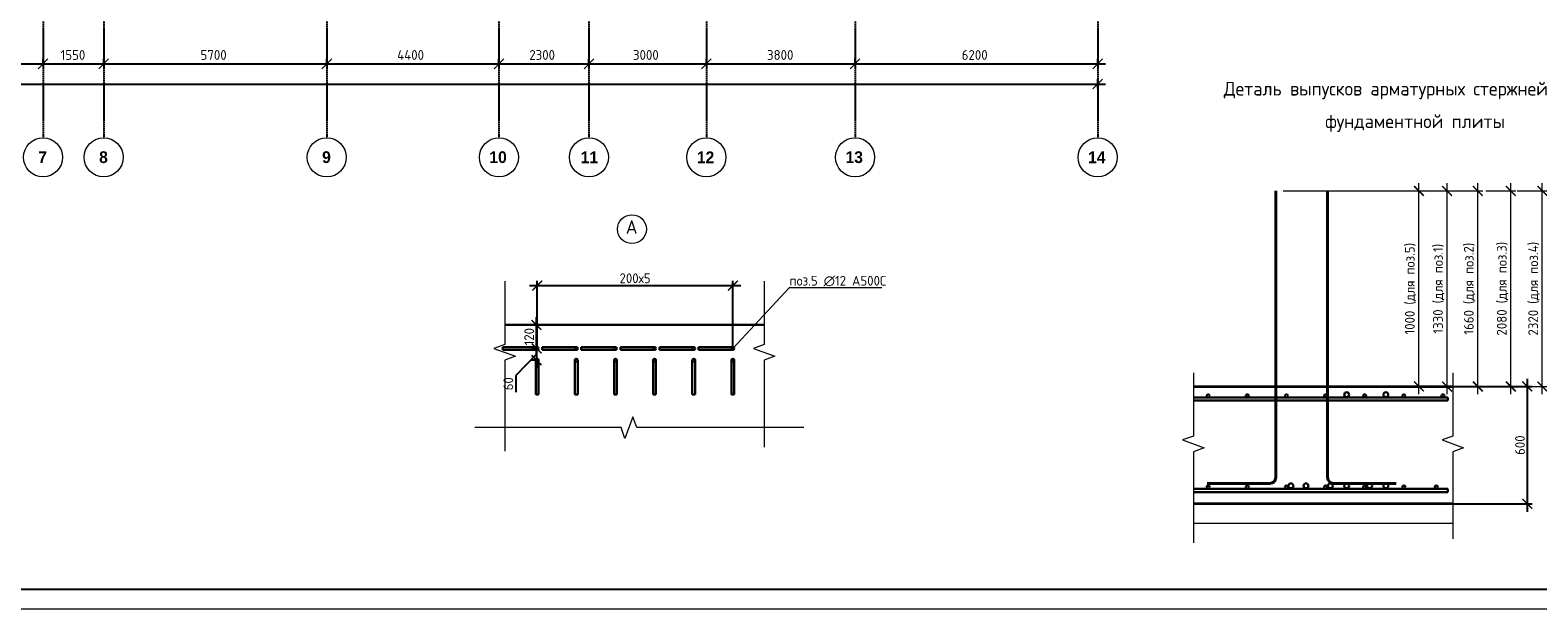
# Model space of a CAD drawing. Header units: millimetres. Extents: x -93479 to 1057970, y -66333 to 172656.
# Tile 446 of 473: x 997530 to 1036056, y 18157 to 32950. Entities that reach past the tile are written whole.
import ezdxf

# ---------------------------------------------------------------- set-up
doc = ezdxf.new("R2010")
doc.units = ezdxf.units.MM
doc.linetypes.add('______5', pattern=[1100, 800, -100, 100, -100])
doc.linetypes.add('осевая', pattern=[50.8, 31.75, -6.35, 6.35, -6.35])
for name, color, linetype, lineweight in [('0 Фундамент', 5, 'Continuous', 30), ('Армирование', 3, 'Continuous', 40), ('Оси', 40, '______5', 18), ('подоснова', 151, 'Continuous', 5), ('РАЗМЕРЫ', 7, 'Continuous', 9), ('СПДС_РАЗМЕРЫ', 152, 'Continuous', 25), ('Текст', 7, 'Continuous', 25), ('ТОНКИЕ', 7, 'Continuous', 9)]:
    doc.layers.add(name, color=color, linetype=linetype, lineweight=lineweight)
doc.layers.add('ТОЛСТЫЕ_ОСНОВНЫЕ', color=6, linetype='Continuous')
doc.styles.add('GOST-2.304_Type-B', font='GOST_Common.ttf')
doc.styles.add('MtXpl_Century Gothic', font='GOTHICB.TTF', dxfattribs={"height": 0.2})
doc.dimstyles.new('мой', dxfattribs={"dimscale": 100, "dimtxt": 2.5, "dimasz": 2.5, "dimexe": 1.25, "dimexo": 0.625, "dimtad": 1, "dimdec": 0, "dimtxsty": 'GOST-2.304_Type-B', "dimblk": 'ARCHTICK', "dimcen": 2.5, "dimdle": 2, "dimaunit": 1, "dimadec": 1, "dimazin": 2, "dimtfac": 1, "dimtdec": 0, "dimtmove": 1, "dimatfit": 3, "dimfxl": 1, "dimtfill": 1, "dimlwd": -1, "dimlwe": -1, "dimarcsym": 0})
doc.dimstyles.new('СПДС', dxfattribs={"dimscale": 100, "dimtxt": 2.5, "dimasz": 2.5, "dimexe": 1.25, "dimexo": 0, "dimtad": 1, "dimdec": 0, "dimtxsty": 'GOST-2.304_Type-B', "dimblk": 'ARCHTICK', "dimcen": 2.5, "dimdle": 2, "dimadec": 0, "dimazin": 2, "dimtfac": 0.75, "dimtdec": 0, "dimtmove": 1, "dimatfit": 3, "dimfxl": 1, "dimtolj": 1, "dimarcsym": 1})

# ---------------------------------------------------------------- blocks, each defined once
blk = doc.blocks.new('*U1955')
at = {"layer": 'ТОЛСТЫЕ_ОСНОВНЫЕ', "color": 7}
blk.add_lwpolyline([(20, 5), (886, 5), (886, 415), (20, 415)], close=True, dxfattribs=at)
at = {"layer": 'ТОНКИЕ', "color": 7}
blk.add_lwpolyline([(0, 0), (891, 0), (891, 420), (0, 420)], close=True, dxfattribs=at)
blk = doc.blocks.new('_ArchTick')
at = {"color": 0, "linetype": 'ByBlock', "const_width": 0.15}
blk.add_lwpolyline([(-0.5, -0.5), (0.5, 0.5)], dxfattribs=at)
blk = doc.blocks.new('*D1014')
at = {"layer": 'DEFPOINTS', "color": 0, "transparency": 16777216}
for p in [(1033883, 23841), (1033883, 20841), (1035786, 20841)]:
    blk.add_point(p, dxfattribs=at)
at = {"layer": 'РАЗМЕРЫ', "color": 0, "lineweight": -2, "transparency": 16777216}
for p, q in [((1035786, 24041), (1035786, 20641)), ((1033883, 23841), (1035911, 23841)), ((1033883, 20841), (1035911, 20841))]:
    blk.add_line(p, q, dxfattribs=at)
at = {"layer": 'РАЗМЕРЫ', "color": 0, "lineweight": -2, "transparency": 16777216, "xscale": 250, "yscale": 250, "zscale": 250}
for p, rotation in [((1035786, 23841), 90), ((1035786, 20841), 270)]:
    blk.add_blockref('_ArchTick', p, dxfattribs=dict(at, rotation=rotation))
at = {"layer": 'РАЗМЕРЫ', "color": 0, "transparency": 16777216, "insert": (1035599, 22341), "char_height": 250, "attachment_point": 5, "rotation": 90, "style": 'GOST-2.304_Type-B'}
blk.add_mtext('\\A1;600', dxfattribs=at)
blk = doc.blocks.new('*D1401')
at = {"layer": 'DEFPOINTS', "color": 0, "ltscale": 100, "transparency": 16777216}
for p in [(1030289, 28841), (1034522, 28841), (1033818, 23841)]:
    blk.add_point(p, dxfattribs=at)
at = {"layer": 'подоснова', "color": 0, "linetype": 'Continuous', "transparency": 16777216}
for p, q in [((1034522, 23641), (1034522, 29041)), ((1030352, 28841), (1034647, 28841)), ((1033881, 23841), (1034647, 23841))]:
    blk.add_line(p, q, dxfattribs=at)
at = {"layer": 'подоснова', "color": 0, "ltscale": 100, "transparency": 16777216, "xscale": 250, "yscale": 250, "zscale": 250}
for p, rotation in [((1034522, 28841), 90), ((1034522, 23841), 270)]:
    blk.add_blockref('_ArchTick', p, dxfattribs=dict(at, rotation=rotation))
at = {"layer": 'подоснова', "color": 0, "ltscale": 100, "transparency": 16777216, "insert": (1034310, 26341), "char_height": 250, "width": 3107.16, "attachment_point": 5, "rotation": 90, "style": 'GOST-2.304_Type-B', "bg_fill": 3, "box_fill_scale": 1.1, "bg_fill_color": 256, "bg_fill_true_color": 13158600, "bg_fill_transparency": 0}
blk.add_mtext('1660 (для поз.2)', dxfattribs=at)
blk = doc.blocks.new('*D1402')
at = {"layer": 'DEFPOINTS', "color": 0, "ltscale": 100, "transparency": 16777216}
for p in [(1034662, 28841), (1035366, 28841), (1034662, 23841)]:
    blk.add_point(p, dxfattribs=at)
at = {"layer": 'подоснова', "color": 0, "linetype": 'Continuous', "transparency": 16777216}
for p, q in [((1035366, 23641), (1035366, 29041)), ((1034725, 28841), (1035491, 28841)), ((1034725, 23841), (1035491, 23841))]:
    blk.add_line(p, q, dxfattribs=at)
at = {"layer": 'подоснова', "color": 0, "ltscale": 100, "transparency": 16777216, "xscale": 250, "yscale": 250, "zscale": 250}
for p, rotation in [((1035366, 28841), 90), ((1035366, 23841), 270)]:
    blk.add_blockref('_ArchTick', p, dxfattribs=dict(at, rotation=rotation))
at = {"layer": 'подоснова', "color": 0, "ltscale": 100, "transparency": 16777216, "insert": (1035154, 26341), "char_height": 250, "attachment_point": 5, "rotation": 90, "style": 'GOST-2.304_Type-B', "bg_fill": 3, "box_fill_scale": 1.1, "bg_fill_color": 256, "bg_fill_true_color": 13158600, "bg_fill_transparency": 0}
blk.add_mtext('2080 (для поз.3)', dxfattribs=at)
blk = doc.blocks.new('*D1403')
at = {"layer": 'DEFPOINTS', "color": 0, "ltscale": 100, "transparency": 16777216}
for p in [(1029488, 28841), (1033017, 28841), (1032313, 23841)]:
    blk.add_point(p, dxfattribs=at)
at = {"layer": 'подоснова', "color": 0, "linetype": 'Continuous', "transparency": 16777216}
for p, q in [((1033017, 23641), (1033017, 29041)), ((1029551, 28841), (1033142, 28841)), ((1032375, 23841), (1033142, 23841))]:
    blk.add_line(p, q, dxfattribs=at)
at = {"layer": 'подоснова', "color": 0, "ltscale": 100, "transparency": 16777216, "xscale": 250, "yscale": 250, "zscale": 250}
for p, rotation in [((1033017, 28841), 90), ((1033017, 23841), 270)]:
    blk.add_blockref('_ArchTick', p, dxfattribs=dict(at, rotation=rotation))
at = {"layer": 'подоснова', "color": 0, "ltscale": 100, "transparency": 16777216, "insert": (1032804, 26341), "char_height": 250, "attachment_point": 5, "rotation": 90, "style": 'GOST-2.304_Type-B', "bg_fill": 3, "box_fill_scale": 1.1, "bg_fill_color": 256, "bg_fill_true_color": 13158600, "bg_fill_transparency": 0}
blk.add_mtext('1000 (для поз.5)', dxfattribs=at)
blk = doc.blocks.new('*D1404')
at = {"layer": 'DEFPOINTS', "color": 0, "ltscale": 100, "transparency": 16777216}
for p in [(1029504, 28841), (1033737, 28841), (1033033, 23841)]:
    blk.add_point(p, dxfattribs=at)
at = {"layer": 'подоснова', "color": 0, "linetype": 'Continuous', "transparency": 16777216}
for p, q in [((1033737, 23641), (1033737, 29041)), ((1029567, 28841), (1033862, 28841)), ((1033095, 23841), (1033862, 23841))]:
    blk.add_line(p, q, dxfattribs=at)
at = {"layer": 'подоснова', "color": 0, "ltscale": 100, "transparency": 16777216, "xscale": 250, "yscale": 250, "zscale": 250}
for p, rotation in [((1033737, 28841), 90), ((1033737, 23841), 270)]:
    blk.add_blockref('_ArchTick', p, dxfattribs=dict(at, rotation=rotation))
at = {"layer": 'подоснова', "color": 0, "ltscale": 100, "transparency": 16777216, "insert": (1033524, 26341), "char_height": 250, "width": 3107.16, "attachment_point": 5, "rotation": 90, "style": 'GOST-2.304_Type-B', "bg_fill": 3, "box_fill_scale": 1.1, "bg_fill_color": 256, "bg_fill_true_color": 13158600, "bg_fill_transparency": 0}
blk.add_mtext('1330 (для поз.1)', dxfattribs=at)
blk = doc.blocks.new('*D1405')
at = {"layer": 'DEFPOINTS', "color": 0, "ltscale": 100, "transparency": 16777216}
for p in [(1035466, 28841), (1036170, 28841), (1035466, 23841)]:
    blk.add_point(p, dxfattribs=at)
at = {"layer": 'подоснова', "color": 0, "linetype": 'Continuous', "transparency": 16777216}
for p, q in [((1036170, 23641), (1036170, 29041)), ((1035528, 28841), (1036295, 28841)), ((1035528, 23841), (1036295, 23841))]:
    blk.add_line(p, q, dxfattribs=at)
at = {"layer": 'подоснова', "color": 0, "ltscale": 100, "transparency": 16777216, "xscale": 250, "yscale": 250, "zscale": 250}
for p, rotation in [((1036170, 28841), 90), ((1036170, 23841), 270)]:
    blk.add_blockref('_ArchTick', p, dxfattribs=dict(at, rotation=rotation))
at = {"layer": 'подоснова', "color": 0, "ltscale": 100, "transparency": 16777216, "insert": (1035957, 26341), "char_height": 250, "attachment_point": 5, "rotation": 90, "style": 'GOST-2.304_Type-B', "bg_fill": 3, "box_fill_scale": 1.1, "bg_fill_color": 256, "bg_fill_true_color": 13158600, "bg_fill_transparency": 0}
blk.add_mtext('2320 (для поз.4)', dxfattribs=at)
blk = doc.blocks.new('оси2')
at = {"color": 7, "linetype": 'ByBlock'}
for p, q in [((1003621, -18739), (1003371, -18989)), ((1003371, -18989), (1003621, -18739)), ((1005171, -18739), (1004921, -18989)), ((1004921, -18989), (1005171, -18739)), ((1010871, -18739), (1010621, -18989)), ((1010621, -18989), (1010871, -18739)), ((1015271, -18739), (1015021, -18989)), ((1015021, -18989), (1015271, -18739)), ((1017571, -18739), (1017321, -18989)), ((1017321, -18989), (1017571, -18739)), ((1020571, -18739), (1020321, -18989)), ((1020321, -18989), (1020571, -18739)), ((1024371, -18739), (1024121, -18989)), ((1024121, -18989), (1024371, -18739)), ((1030321, -18989), (1030571, -18739)), ((1030321, -19506), (1030571, -19256))]:
    blk.add_line(p, q, dxfattribs=at)
at = {"color": 7, "linetype": 'ByBlock', "lineweight": -2}
for centre in [(1003495, -21255), (1005045, -21255), (1010745, -21255), (1015145, -21255), (1017445, -21255), (1020445, -21255), (1024245, -21255), (1030445, -21255)]:
    blk.add_circle(centre, 500, dxfattribs=at)
at = {"layer": 'Оси', "color": 7, "linetype": 'осевая', "lineweight": 25, "transparency": 33554687}
for p, q in [((1003496, 5465), (1003496, -20739)), ((1005046, 5465), (1005046, -20739)), ((1010746, 5465), (1010746, -20739)), ((1015146, 5465), (1015146, -20739)), ((1017446, 5465), (1017446, -20739)), ((1020446, 5465), (1020446, -20739)), ((1024246, 5465), (1024246, -20739)), ((1030446, 5465), (1030446, -20739))]:
    blk.add_line(p, q, dxfattribs=at)
at = {"layer": 'СПДС_РАЗМЕРЫ', "color": 7}
for p, q in [((1000246, -18864), (1003696, -18864)), ((1003296, -18864), (1005246, -18864)), ((1003496, -18864), (1003496, -18739)), ((1003496, -18864), (1003496, -18739)), ((1004846, -18864), (1010946, -18864)), ((1005046, -18864), (1005046, -18739)), ((1005046, -18864), (1005046, -18739)), ((1010546, -18864), (1015346, -18864)), ((1010746, -18864), (1010746, -18739)), ((1010746, -18864), (1010746, -18739)), ((1014946, -18864), (1017646, -18864)), ((1015146, -18864), (1015146, -18739)), ((1015146, -18864), (1015146, -18739)), ((1017246, -18864), (1020646, -18864)), ((1017446, -18864), (1017446, -18739)), ((1017446, -18864), (1017446, -18739)), ((1020246, -18864), (1024446, -18864)), ((1020446, -18864), (1020446, -18739)), ((1020446, -18864), (1020446, -18739)), ((1024046, -18864), (1030646, -18864)), ((1024246, -18864), (1024246, -18739)), ((1024246, -18864), (1024246, -18739)), ((1030446, -18864), (1030446, -18739)), ((1030446, -19495), (1030446, -19256)), ((983446, -19381), (1030646, -19381))]:
    blk.add_line(p, q, dxfattribs=at)
at = {"layer": 'Оси', "color": 7, "lineweight": 25, "transparency": 33554687, "style": 'MtXpl_Century Gothic'}
for s, p in [('7', (1003372, -21401)), ('8', (1004928, -21401)), ('9', (1010626, -21401)), ('10', (1014899, -21401)), ('11', (1017233, -21405)), ('12', (1020202, -21405)), ('13', (1024001, -21401)), ('14', (1030199, -21405))]:
    blk.add_text(s, height=300, dxfattribs=at).set_placement(p)
at = {"layer": 'СПДС_РАЗМЕРЫ', "color": 7, "ltscale": 100, "style": 'GOST-2.304_Type-B'}
for s, p in [('1550', (1003945, -18764)), ('5700', (1007520, -18764)), ('4400', (1012545, -18764)), ('2300', (1015920, -18764)), ('3000', (1018570, -18764)), ('3800', (1021995, -18764)), ('6200', (1026970, -18764))]:
    blk.add_text(s, height=250, dxfattribs=at).set_placement(p)
blk = doc.blocks.new('*D1700')
at = {"layer": 'DEFPOINTS', "color": 0, "transparency": 16777216}
for p in [(1010468, 25414), (1010487, 25414, -17103), (1010487, 24814, -1603)]:
    blk.add_point(p, dxfattribs=at)
at = {"layer": 'РАЗМЕРЫ', "color": 0, "lineweight": -2, "transparency": 16777216}
for p, q in [((1010468, 24614), (1010468, 25614)), ((1010487, 25414), (1010343, 25414)), ((1010487, 24814), (1010343, 24814))]:
    blk.add_line(p, q, dxfattribs=at)
at = {"layer": 'РАЗМЕРЫ', "color": 0, "lineweight": -2, "transparency": 16777216, "xscale": 250, "yscale": 250, "zscale": 250}
for p, rotation in [((1010468, 25414), 90), ((1010468, 24814), 270)]:
    blk.add_blockref('_ArchTick', p, dxfattribs=dict(at, rotation=rotation))
at = {"layer": 'РАЗМЕРЫ', "color": 0, "transparency": 16777216, "insert": (1010281, 25114), "char_height": 250, "attachment_point": 5, "rotation": 90, "style": 'GOST-2.304_Type-B'}
blk.add_mtext('\\A1;120', dxfattribs=at)
blk = doc.blocks.new('*D1701')
at = {"layer": 'DEFPOINTS', "color": 0, "transparency": 16777216}
for p in [(1015487, 26419), (1010487, 24814, -1603), (1015487, 24814, -1603)]:
    blk.add_point(p, dxfattribs=at)
at = {"layer": 'РАЗМЕРЫ', "color": 0, "lineweight": -2, "transparency": 16777216}
for p, q in [((1010287, 26419), (1015687, 26419)), ((1010487, 24814), (1010487, 26544)), ((1015487, 24814), (1015487, 26544))]:
    blk.add_line(p, q, dxfattribs=at)
at = {"layer": 'РАЗМЕРЫ', "color": 0, "lineweight": -2, "transparency": 16777216, "xscale": 250, "yscale": 250, "zscale": 250, "rotation": 180}
blk.add_blockref('_ArchTick', (1010487, 26419), dxfattribs=at)
at = {"layer": 'РАЗМЕРЫ', "color": 0, "lineweight": -2, "transparency": 16777216, "xscale": 250, "yscale": 250, "zscale": 250}
blk.add_blockref('_ArchTick', (1015487, 26419), dxfattribs=at)
at = {"layer": 'РАЗМЕРЫ', "color": 0, "transparency": 16777216, "insert": (1012987, 26607), "char_height": 250, "attachment_point": 5, "style": 'GOST-2.304_Type-B'}
blk.add_mtext('\\A1;200х5', dxfattribs=at)
blk = doc.blocks.new('*D1702')
at = {"layer": 'DEFPOINTS', "color": 0, "transparency": 16777216}
for p in [(1010487, 24814), (1010468, 24514), (1010486, 24514, -1603)]:
    blk.add_point(p, dxfattribs=at)
at = {"layer": 'РАЗМЕРЫ', "color": 0, "lineweight": -2, "transparency": 16777216}
for p, q in [((1010468, 24664), (1009937, 24124)), ((1010487, 24814), (1010343, 24814)), ((1010468, 25014), (1010468, 24314)), ((1010486, 24514), (1010343, 24514)), ((1009937, 24124), (1009937, 23699))]:
    blk.add_line(p, q, dxfattribs=at)
at = {"layer": 'РАЗМЕРЫ', "color": 0, "lineweight": -2, "transparency": 16777216, "xscale": 250, "yscale": 250, "zscale": 250}
for p, rotation in [((1010468, 24814), 90), ((1010468, 24514), 270)]:
    blk.add_blockref('_ArchTick', p, dxfattribs=dict(at, rotation=rotation))
at = {"layer": 'РАЗМЕРЫ', "color": 0, "transparency": 16777216, "insert": (1009749, 23911), "char_height": 250, "attachment_point": 5, "rotation": 90, "style": 'GOST-2.304_Type-B'}
blk.add_mtext('\\A1;60', dxfattribs=at)

msp = doc.modelspace()

# ---------------------------------------------------------------- linework, layer by layer
at = {"color": 7, "lineweight": 35}
for p, q in [((1027252.7, 23840.9), (1033882.7, 23840.9)), ((1033882.7, 20840.9), (1027252.7, 20840.9))]:
    msp.add_line(p, q, dxfattribs=at)
at = {"layer": '0 Фундамент', "color": 7, "elevation": -17102.9}
msp.add_lwpolyline([(1016286.1, 25413.9), (1009656.1, 25413.9)], dxfattribs=at)
at = {"layer": 'Армирование', "color": 7}
for p, q in [((1029358.4, 21512.9), (1029358.4, 28840.9)), ((1030684.5, 21512.9), (1030684.5, 28840.9)), ((1029208.4, 21362.9), (1027608.4, 21362.9)), ((1030834.5, 21362.9), (1032434.5, 21362.9))]:
    msp.add_line(p, q, dxfattribs=at)
for centre, start, end in [((1029208.4, 21512.9), 270, 0), ((1030834.5, 21512.9), 180, 270)]:
    msp.add_arc(centre, 150, start, end, dxfattribs=at)
at = {"layer": 'подоснова', "color": 7, "lineweight": 15, "ltscale": 0.3}
for p, q in [((1015482.3, 24815.6), (1016937, 26368.8)), ((1016937, 26368.8), (1016937.1, 26368.8)), ((1016937.1, 26368.8), (1019292.9, 26368.8))]:
    msp.add_line(p, q, dxfattribs=at)
at = {"layer": 'РАЗМЕРЫ', "color": 7, "linetype": 'Continuous', "lineweight": 30}
for p, q in [((1009612.3, 24778.9, -1602.9), (1009612.3, 24848.9, -1602.9)), ((1010612.3, 24778.9, -1602.9), (1010612.3, 24848.9, -1602.9)), ((1011612.3, 24778.9, -1602.9), (1011612.3, 24848.9, -1602.9)), ((1012612.3, 24778.9, -1602.9), (1012612.3, 24848.9, -1602.9)), ((1013612.3, 24778.9, -1602.9), (1013612.3, 24848.9, -1602.9)), ((1014612.3, 24778.9, -1602.9), (1014612.3, 24848.9, -1602.9)), ((1010520.5, 23638.9, -1602.9), (1010450.5, 23638.9, -1602.9)), ((1011520.5, 23638.9, -1602.9), (1011450.5, 23638.9, -1602.9)), ((1012520.5, 23638.9, -1602.9), (1012450.5, 23638.9, -1602.9)), ((1013520.5, 23638.9, -1602.9), (1013450.5, 23638.9, -1602.9)), ((1014520.5, 23638.9, -1602.9), (1014450.5, 23638.9, -1602.9)), ((1015520.5, 23638.9, -1602.9), (1015450.5, 23638.9, -1602.9)), ((1027252.7, 23560.9), (1033757.7, 23560.9)), ((1033757.7, 23560.9), (1033757.7, 23480.9)), ((1027252.7, 23480.9), (1033757.7, 23480.9)), ((1027252.7, 21220.9), (1033757.7, 21220.9)), ((1033757.7, 21220.9), (1033757.7, 21140.9)), ((1027252.7, 21140.9), (1033757.7, 21140.9))]:
    msp.add_line(p, q, dxfattribs=at)
at = {"layer": 'РАЗМЕРЫ', "color": 7, "linetype": 'Continuous', "lineweight": 15}
for p, q in [((1033882.7, 20840.9), (1034382.7, 20840.9)), ((1033882.7, 20340.9), (1027252.7, 20340.9))]:
    msp.add_line(p, q, dxfattribs=at)
for points in [[(1009656.1, 26533.7), (1009656.1, 24913.7), (1009381.3, 24813.7), (1009930.8, 24613.7), (1009656.1, 24513.7), (1009656.1, 22188.5)], [(1016286.1, 26533.7), (1016286.1, 24913.7), (1016011.3, 24813.7), (1016560.8, 24613.7), (1016286.1, 24513.7), (1016286.1, 22289.6)], [(1027252.7, 24193.8), (1027252.7, 22573.8), (1026977.9, 22473.8), (1027527.4, 22273.8), (1027252.7, 22173.8), (1027252.7, 19848.5)], [(1033882.7, 24193.8), (1033882.7, 22573.8), (1033607.9, 22473.8), (1034157.4, 22273.8), (1033882.7, 22173.8), (1033882.7, 19949.6)], [(1017298.6, 22789.9), (1013029.4, 22789.9), (1012929.4, 23064.7), (1012729.4, 22515.2), (1012629.4, 22789.9), (1008895.9, 22789.9)]]:
    msp.add_lwpolyline(points, dxfattribs=at)
at = {"layer": 'РАЗМЕРЫ', "color": 7, "linetype": 'Continuous', "lineweight": 30, "elevation": -1602.9}
for points in [[(1010487.3, 24848.9), (1009612.3, 24848.9)], [(1010487.3, 24778.9), (1009612.3, 24778.9)], [(1011487.3, 24848.9), (1010612.3, 24848.9)], [(1011487.3, 24778.9), (1010612.3, 24778.9)], [(1012487.3, 24848.9), (1011612.3, 24848.9)], [(1012487.3, 24778.9), (1011612.3, 24778.9)], [(1013487.3, 24848.9), (1012612.3, 24848.9)], [(1013487.3, 24778.9), (1012612.3, 24778.9)], [(1014487.3, 24848.9), (1013612.3, 24848.9)], [(1014487.3, 24778.9), (1013612.3, 24778.9)], [(1015487.3, 24848.9), (1014612.3, 24848.9)], [(1015487.3, 24778.9), (1014612.3, 24778.9)], [(1010450.5, 24513.9), (1010450.5, 23638.9)], [(1010520.5, 24513.9), (1010520.5, 23638.9)], [(1011450.5, 24513.9), (1011450.5, 23638.9)], [(1011520.5, 24513.9), (1011520.5, 23638.9)], [(1012450.5, 24513.9), (1012450.5, 23638.9)], [(1012520.5, 24513.9), (1012520.5, 23638.9)], [(1013450.5, 24513.9), (1013450.5, 23638.9)], [(1013520.5, 24513.9), (1013520.5, 23638.9)], [(1014450.5, 24513.9), (1014450.5, 23638.9)], [(1014520.5, 24513.9), (1014520.5, 23638.9)], [(1015450.5, 24513.9), (1015450.5, 23638.9)], [(1015520.5, 24513.9), (1015520.5, 23638.9)]]:
    msp.add_lwpolyline(points, dxfattribs=at)
at = {"layer": 'РАЗМЕРЫ', "color": 7}
msp.add_circle((1012908, 27862.3), 369.1, dxfattribs=at)
at = {"layer": 'РАЗМЕРЫ', "color": 7, "linetype": 'Continuous', "lineweight": 30}
for centre, radius in [((1010487.3, 24813.9, -1602.9), 35), ((1010487.3, 24813.9, -1602.9), 35), ((1010487.3, 24813.9, -1602.9), 35), ((1010487.3, 24813.9, -1602.9), 35), ((1011487.3, 24813.9, -1602.9), 35), ((1011487.3, 24813.9, -1602.9), 35), ((1011487.3, 24813.9, -1602.9), 35), ((1011487.3, 24813.9, -1602.9), 35), ((1012487.3, 24813.9, -1602.9), 35), ((1012487.3, 24813.9, -1602.9), 35), ((1012487.3, 24813.9, -1602.9), 35), ((1012487.3, 24813.9, -1602.9), 35), ((1013487.3, 24813.9, -1602.9), 35), ((1013487.3, 24813.9, -1602.9), 35), ((1013487.3, 24813.9, -1602.9), 35), ((1013487.3, 24813.9, -1602.9), 35), ((1014487.3, 24813.9, -1602.9), 35), ((1014487.3, 24813.9, -1602.9), 35), ((1014487.3, 24813.9, -1602.9), 35), ((1014487.3, 24813.9, -1602.9), 35), ((1015487.3, 24813.9, -1602.9), 35), ((1015487.3, 24813.9, -1602.9), 35), ((1015487.3, 24813.9, -1602.9), 35), ((1010485.5, 24513.9, -1602.9), 35), ((1010485.5, 24513.9, -1602.9), 35), ((1011485.5, 24513.9, -1602.9), 35), ((1011485.5, 24513.9, -1602.9), 35), ((1012485.5, 24513.9, -1602.9), 35), ((1013485.5, 24513.9, -1602.9), 35), ((1013485.5, 24513.9, -1602.9), 35), ((1014485.5, 24513.9, -1602.9), 35), ((1014485.5, 24513.9, -1602.9), 35), ((1015485.5, 24513.9, -1602.9), 35), ((1015485.5, 24513.9, -1602.9), 35), ((1027632.7, 23600.9), 40), ((1028632.7, 23600.9), 40), ((1029632.7, 23600.9), 40), ((1030632.7, 23600.9), 40), ((1031171.1, 23632.7), 62.5), ((1031632.7, 23600.9), 40), ((1032172.6, 23632.7), 62.5), ((1032632.7, 23600.9), 40), ((1033632.7, 23600.9), 40), ((1027632.7, 21270.1), 40), ((1028632.7, 21270.1), 40), ((1029632.7, 21270.1), 40), ((1029746.2, 21300.4), 62.5), ((1030132.7, 21300.4), 62.5), ((1030632.7, 21270.1), 40), ((1030754.4, 21300.4), 62.5), ((1031171.1, 21300.4), 62.5), ((1031632.7, 21270.1), 40), ((1031755.8, 21300.4), 62.5), ((1032172.6, 21300.4), 62.5), ((1032632.7, 21270.1), 40), ((1033461.6, 21270.1), 40)]:
    msp.add_circle(centre, radius, dxfattribs=at)

# ---------------------------------------------------------------- block references
at = {"xscale": 100, "yscale": 100, "zscale": 100}
msp.add_blockref('*U1955', (968870.1, 18156.9), dxfattribs=at)
at = {"layer": 'РАЗМЕРЫ', "color": 7}
msp.add_blockref('оси2', (-5636.2, 50954.2, -360), dxfattribs=at)

# ---------------------------------------------------------------- texts
at = {"layer": 'подоснова', "color": 7, "ltscale": 0.3, "style": 'GOST-2.304_Type-B'}
msp.add_text('поз.5 ∅12 А500С', height=250, dxfattribs=at).set_placement((1016932.1, 26418.8))
at = {"layer": 'Текст', "color": 7, "style": 'GOST-2.304_Type-B'}
for s, p in [('Деталь выпусков арматурных стержней из', (1028031.8, 31278.8)), ('фундаментной плиты', (1030621.7, 30445.5)), ('А', (1012749.7, 27742.8))]:
    msp.add_text(s, height=350, dxfattribs=at).set_placement(p)

# ---------------------------------------------------------------- dimensions: what is measured, and where the dimension line sits
at = {"layer": 'РАЗМЕРЫ', "color": 7}
dim = msp.add_linear_dim(base=(1015487.3, 26419.1), p1=(1010487.3, 24813.9, -1602.9), p2=(1015487.3, 24813.9, -1602.9), text='200х5', dimstyle='СПДС', override={"dimlfac": 0.2}, dxfattribs=at)
dim.commit()
dim.dimension.update_dxf_attribs({"geometry": '*D1701', "text_midpoint": (1012987.3, 26606.6)})
for base, p1, p2, picture, middle in [((1010468.1, 25413.9), (1010487.3, 24813.9, -1602.9), (1010487.3, 25413.9, -17102.9), '*D1700', (1010280.6, 25113.9)), ((1035786.3, 20840.9), (1033882.7, 23840.9), (1033882.7, 20840.9), '*D1014', (1035598.8, 22340.9))]:
    dim = msp.add_linear_dim(base=base, p1=p1, p2=p2, angle=90, dimstyle='СПДС', override={"dimlfac": 0.2}, dxfattribs=at)
    dim.commit()
    dim.dimension.update_dxf_attribs({"geometry": picture, "text_midpoint": middle})
dim = msp.add_linear_dim(base=(1010468.1, 24513.9), p1=(1010487.3, 24813.9), p2=(1010485.5, 24513.9, -1602.9), angle=90, dimstyle='СПДС', override={"dimlfac": 0.2}, dxfattribs=at)
dim.commit()
dim.dimension.update_dxf_attribs({"geometry": '*D1702', "text_midpoint": (1009936.9, 24061.4), "dimtype": 160})

# ---------------------------------------------------------------- next in the draw order: dimensions: what is measured, and where the dimension line sits
at = {"layer": 'подоснова', "color": 7}
dim = msp.add_linear_dim(base=(1034522, 28840.9), p1=(1033818.1, 23840.9), p2=(1030289.3, 28840.9), angle=90, text='1660 (для поз.2)', dimstyle='мой', dxfattribs=at)
dim.commit()
dim.dimension.update_dxf_attribs({"geometry": '*D1401', "text_midpoint": (1034309.5, 26340.9)})

# ---------------------------------------------------------------- next in the draw order: dimensions: what is measured, and where the dimension line sits
for base, p1, p2, text, picture, middle in [((1033016.8, 28840.9), (1032312.9, 23840.9), (1029488, 28840.9), '1000 (для поз.5)', '*D1403', (1032804.3, 26340.9)), ((1035366.1, 28840.9), (1034662.2, 23840.9), (1034662.2, 28840.9), '2080 (для поз.3)', '*D1402', (1035153.6, 26340.9))]:
    dim = msp.add_linear_dim(base=base, p1=p1, p2=p2, angle=90, text=text, dimstyle='мой', dxfattribs=at)
    dim.commit()
    dim.dimension.update_dxf_attribs({"geometry": picture, "text_midpoint": middle})

# ---------------------------------------------------------------- next in the draw order: dimensions: what is measured, and where the dimension line sits
for base, p1, p2, text, picture, middle in [((1033736.8, 28840.9), (1033032.9, 23840.9), (1029504.1, 28840.9), '1330 (для поз.1)', '*D1404', (1033524.3, 26340.9)), ((1036169.8, 28840.9), (1035465.8, 23840.9), (1035465.8, 28840.9), '2320 (для поз.4)', '*D1405', (1035957.2, 26340.9))]:
    dim = msp.add_linear_dim(base=base, p1=p1, p2=p2, angle=90, text=text, dimstyle='мой', dxfattribs=at)
    dim.commit()
    dim.dimension.update_dxf_attribs({"geometry": picture, "text_midpoint": middle})

doc.saveas('drawing.dxf')
